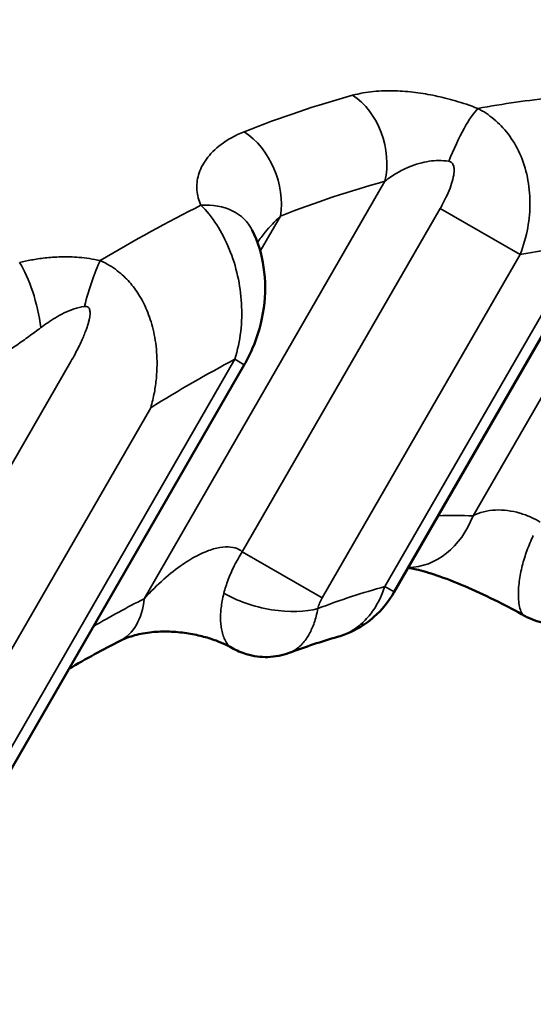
# Model space of a CAD drawing. Header units: millimetres. Extents: x 0 to 14369, y -869 to 2970.
# Tile 539 of 656: x 3885.57 to 3887.88, y 1200.83 to 1205.26. Entities that reach past the tile are written whole.
import ezdxf

# ---------------------------------------------------------------- set-up
doc = ezdxf.new("R2010")
doc.units = ezdxf.units.MM
doc.header["$LTSCALE"] = 10
doc.layers.add('Sichtbar (ISO)', color=7, linetype='Continuous', lineweight=50)
doc.layers.add('Sichtbar schmal (ISO)', color=7, linetype='Continuous', lineweight=35)

msp = doc.modelspace()

# ---------------------------------------------------------------- linework, layer by layer
at = {"layer": 'Sichtbar (ISO)'}
for p, q in [((3887.2537, 1202.6869), (3888.141, 1204.2237)), ((3885.3408, 1201.5676), (3886.5776, 1203.7098))]:
    msp.add_line(p, q, dxfattribs=at)
msp.add_ellipse((3885.8369, 1202.8236), major_axis=(0.181, -0.3567), ratio=0.639838, start_param=0.000003, end_param=0.000061, dxfattribs=at)
for points, knots in [([(3886.6138, 1204.3158), (3886.6393, 1204.2645), (3886.6562, 1204.2077), (3886.6737, 1204.0895), (3886.674, 1204.0269), (3886.6572, 1203.9031), (3886.6395, 1203.8404), (3886.6033, 1203.7572), (3886.5911, 1203.7331), (3886.5776, 1203.7098)], [0, 0, 0, 0, 0.01885655, 0.01885655, 0.03765467, 0.03765467, 0.05683274, 0.05683274, 0.06491382, 0.06491382, 0.06491382, 0.06491382]), ([(3887.8412, 1202.5799), (3887.8043, 1202.6006), (3887.7632, 1202.6225), (3887.6778, 1202.6652), (3887.6324, 1202.6865), (3887.544, 1202.7249), (3887.4996, 1202.7426), (3887.4234, 1202.7694), (3887.3894, 1202.7796), (3887.3515, 1202.789), (3887.3416, 1202.7912), (3887.3268, 1202.794), (3887.3211, 1202.7949), (3887.3165, 1202.7956)], [0, 0, 0, 0, 0.01446853, 0.01446853, 0.02913714, 0.02913714, 0.04364189, 0.04364189, 0.05656977, 0.05656977, 0.06180441, 0.06180441, 0.06571412, 0.06571412, 0.06571412, 0.06571412]), ([(3887.2537, 1202.6869), (3887.2296, 1202.645), (3887.1982, 1202.6064), (3887.1508, 1202.5645), (3887.1391, 1202.5551), (3887.1269, 1202.5464)], [0, 0, 0, 0, 0.01451615, 0.01451615, 0.0190311, 0.0190311, 0.0190311, 0.0190311]), ([(3887.1269, 1202.5464), (3887.0916, 1202.5212), (3887.0518, 1202.5016), (3887.0064, 1202.4871), (3887.0023, 1202.4859), (3886.9982, 1202.4847)], [0, 0, 0, 0, 0.01303308, 0.01303308, 0.01431002, 0.01431002, 0.01431002, 0.01431002]), ([(3886.5217, 1202.4354), (3886.5119, 1202.4411), (3886.4996, 1202.4475), (3886.4718, 1202.4601), (3886.4558, 1202.4665), (3886.4202, 1202.4788), (3886.3999, 1202.4847), (3886.3561, 1202.4953), (3886.332, 1202.4998), (3886.2821, 1202.5065), (3886.2559, 1202.5084), (3886.203, 1202.5094), (3886.1763, 1202.5079), (3886.1237, 1202.5016), (3886.0983, 1202.4962), (3886.0535, 1202.483), (3886.034, 1202.475), (3886.0179, 1202.4669)], [0, 0, 0, 0, 0.00543795, 0.00543795, 0.0110437, 0.0110437, 0.01735741, 0.01735741, 0.0245822, 0.0245822, 0.03280014, 0.03280014, 0.04229361, 0.04229361, 0.05362491, 0.05362491, 0.06564614, 0.06564614, 0.06564614, 0.06564614]), ([(3886.7804, 1202.4129), (3886.7496, 1202.4015), (3886.7165, 1202.395), (3886.6514, 1202.3931), (3886.6186, 1202.3975), (3886.5647, 1202.4136), (3886.5424, 1202.4233), (3886.5217, 1202.4354)], [0, 0, 0, 0, 0.00988379, 0.00988379, 0.01958764, 0.01958764, 0.02680965, 0.02680965, 0.02680965, 0.02680965])]:
    msp.add_open_spline(points, degree=3, knots=knots, dxfattribs=at)
for points in [[(3887.9312, 1202.5462), (3887.8998, 1202.5527), (3887.8691, 1202.5642), (3887.8412, 1202.5799)], [(3886.0179, 1202.4669), (3885.9417, 1202.4282), (3885.8646, 1202.3861), (3885.7872, 1202.3407)], [(3886.9982, 1202.4847), (3886.9269, 1202.4643), (3886.8542, 1202.4403), (3886.7804, 1202.4129)]]:
    msp.add_open_spline(points, degree=3, dxfattribs=at)
at = {"layer": 'Sichtbar schmal (ISO)'}
for p, q in [((3887.6087, 1203.0295), (3888.5348, 1204.6334)), ((3886.1266, 1202.6564), (3887.2118, 1204.536)), ((3887.4609, 1204.4136), (3886.5688, 1202.8684)), ((3887.4609, 1204.4136), (3887.8207, 1204.2059)), ((3886.6498, 1204.2208), (3886.7413, 1204.3793)), ((3887.2112, 1202.7114), (3888.0985, 1204.2483)), ((3887.8207, 1204.2059), (3886.9285, 1202.6607)), ((3885.2982, 1201.5922), (3886.535, 1203.7343)), ((3886.535, 1203.7343), (3886.5776, 1203.7098)), ((3880.9109, 1195.2626), (3885.7963, 1203.7244)), ((3884.7058, 1201.0047), (3886.156, 1203.5167)), ((3886.9285, 1202.6607), (3886.5688, 1202.8684)), ((3887.2112, 1202.7114), (3887.2537, 1202.6869))]:
    msp.add_line(p, q, dxfattribs=at)
for centre, major_axis, ratio, start_param, end_param in [((3883.8514, 1199.206), (5, 8.6603), 0.57735, 5.413482, 7.050179), ((3883.8514, 1199.206), (4.5, 7.7942), 0.57735, 5.673641, 7.124254), ((3883.4979, 1199.4102), (4.25, 7.3612), 0.57735, 5.793228, 6.283185), ((3885.4922, 1198.2213), (3.7654, 6.5219), 0.545596, 0.504996, 0.602581), ((3886.9946, 1204.6614), (0.0787, -0.2895), 0.731824, 0.935433, 2.463936), ((3885.7217, 1198.0819), (3.7681, 6.5286), 0.543691, 0.365888, 0.437602), ((3887.547, 1204.598), (0.1112, 0.2786), 0.182285, 0.390577, 1.544403), ((3886.5241, 1204.5047), (0.1096, -0.2793), 0.688944, 0.858326, 2.379586), ((3885.7085, 1198.0947), (3.6161, 6.2633), 0.548503, 0.504871, 0.602442), ((3885.7247, 1198.1014), (3.7576, 6.509), 0.543678, 0.687574, 0.775812), ((3886.3451, 1204.1824), (0.2687, 0.1334), 0.770908, 0.000154, 1.074568), ((3886.0812, 1197.8695), (3.5211, 6.0988), 0.548503, 0.382681, 0.444724), ((3885.9083, 1203.9435), (0.0705, 0.2916), 0.186725, 0.680164, 1.515892), ((3885.5517, 1203.9401), (-0.0672, 0.2924), 0.320788, 4.422275, 5.541819), ((3886.0853, 1197.8915), (3.5085, 6.0769), 0.548503, 0.717944, 0.796398), ((3887.3191, 1203.1967), (-0.017, -0.3996), 0.803844, 0.047153, 1.173481), ((3885.707, 1198.0946), (2.7173, 4.7065), 0.548503, 0.278867, 0.326713), ((3886.0923, 1197.8824), (-2.7123, -4.6979), 0.548503, 3.648905, 3.732369), ((3886.6924, 1202.7382), (0.2933, -0.0628), 0.424447, 4.025867, 5.632442), ((3885.7109, 1198.1153), (2.7054, 4.6859), 0.548503, 0.69939, 0.760961), ((3885.8369, 1202.8236), (0.181, -0.3567), 0.639838, 0.000063, 0.794799), ((3886.9763, 1202.6331), (0.0503, 0.087), 0.548503, 1.5711, 2.102679), ((3886.9524, 1202.7904), (0.1745, -0.2441), 0.278583, 6.025048, 6.28319)]:
    msp.add_ellipse(centre, major_axis=major_axis, ratio=ratio, start_param=start_param, end_param=end_param, dxfattribs=at)
for points, knots in [([(3887.066, 1204.923), (3887.0963, 1204.9314), (3887.1276, 1204.9367), (3887.1596, 1204.9399), (3887.1915, 1204.943), (3887.2241, 1204.9439), (3887.2559, 1204.943), (3887.2877, 1204.9422), (3887.3189, 1204.9396), (3887.3493, 1204.9357), (3887.3797, 1204.9319), (3887.4094, 1204.9268), (3887.439, 1204.9206), (3887.4687, 1204.9144), (3887.4982, 1204.9071), (3887.53, 1204.8978), (3887.5617, 1204.8885), (3887.5957, 1204.8771), (3887.6305, 1204.8634)], [0.0000008, 0.0000008, 0.0000008, 0.0000008, 0.1666667, 0.1666667, 0.1666667, 0.3333333, 0.3333333, 0.3333333, 0.5, 0.5, 0.5, 0.6666667, 0.6666667, 0.6666667, 0.8333333, 0.8333333, 0.8333333, 1, 1, 1, 1]), ([(3887.6305, 1204.8634), (3887.6553, 1204.8506), (3887.6796, 1204.8348), (3887.7025, 1204.8159), (3887.7254, 1204.7969), (3887.7468, 1204.775), (3887.7667, 1204.749), (3887.7865, 1204.7231), (3887.8046, 1204.6932), (3887.8195, 1204.6601), (3887.8344, 1204.627), (3887.846, 1204.5905), (3887.8537, 1204.5534), (3887.8613, 1204.5163), (3887.865, 1204.4786), (3887.8652, 1204.441), (3887.8655, 1204.4035), (3887.8624, 1204.3661), (3887.8553, 1204.3268), (3887.8482, 1204.2875), (3887.8368, 1204.2463), (3887.8207, 1204.2059)], [0.0000085, 0.0000085, 0.0000085, 0.0000085, 0.1428571, 0.1428571, 0.1428571, 0.2857143, 0.2857143, 0.2857143, 0.4285714, 0.4285714, 0.4285714, 0.5714286, 0.5714286, 0.5714286, 0.7142857, 0.7142857, 0.7142857, 0.8571429, 0.8571429, 0.8571429, 1, 1, 1, 1]), ([(3886.3826, 1204.428), (3886.3724, 1204.4501), (3886.3605, 1204.4951), (3886.3673, 1204.565), (3886.4016, 1204.636), (3886.4672, 1204.7033), (3886.5356, 1204.7423), (3886.5777, 1204.7589)], [0.0000132, 0.0000132, 0.0000132, 0.0000132, 0.2, 0.4, 0.6, 0.8, 1, 1, 1, 1]), ([(3887.2118, 1204.536), (3887.2298, 1204.5502), (3887.2478, 1204.5624), (3887.2657, 1204.5729), (3887.2835, 1204.5834), (3887.301, 1204.5921), (3887.3178, 1204.5992), (3887.3346, 1204.6063), (3887.3506, 1204.6118), (3887.3659, 1204.6162), (3887.3813, 1204.6205), (3887.3959, 1204.6236), (3887.4103, 1204.6258), (3887.4247, 1204.628), (3887.4387, 1204.6292), (3887.4535, 1204.6293), (3887.4683, 1204.6294), (3887.4838, 1204.6284), (3887.4992, 1204.6257)], [0.0000005, 0.0000005, 0.0000005, 0.0000005, 0.1666667, 0.1666667, 0.1666667, 0.3333333, 0.3333333, 0.3333333, 0.5, 0.5, 0.5, 0.6666667, 0.6666667, 0.6666667, 0.8333333, 0.8333333, 0.8333333, 1, 1, 1, 1]), ([(3887.4992, 1204.6257), (3887.5046, 1204.6247), (3887.5092, 1204.6225), (3887.513, 1204.619), (3887.5167, 1204.6154), (3887.5196, 1204.6105), (3887.5215, 1204.6039), (3887.5233, 1204.5972), (3887.5241, 1204.5889), (3887.5235, 1204.5788), (3887.5228, 1204.5688), (3887.5208, 1204.5571), (3887.5177, 1204.5446), (3887.5145, 1204.5321), (3887.5102, 1204.5188), (3887.505, 1204.5051), (3887.4998, 1204.4914), (3887.4938, 1204.4773), (3887.4865, 1204.4621), (3887.4792, 1204.4469), (3887.4707, 1204.4306), (3887.4609, 1204.4136)], [0.0000115, 0.0000115, 0.0000115, 0.0000115, 0.1428571, 0.1428571, 0.1428571, 0.2857143, 0.2857143, 0.2857143, 0.4285714, 0.4285714, 0.4285714, 0.5714286, 0.5714286, 0.5714286, 0.7142857, 0.7142857, 0.7142857, 0.8571429, 0.8571429, 0.8571429, 1, 1, 1, 1]), ([(3886.535, 1203.7343), (3886.5481, 1203.7753), (3886.5568, 1203.8178), (3886.5617, 1203.8601), (3886.5666, 1203.9025), (3886.5676, 1203.9446), (3886.5652, 1203.9863), (3886.5628, 1204.0279), (3886.557, 1204.0692), (3886.5479, 1204.1101), (3886.5387, 1204.1511), (3886.526, 1204.1917), (3886.5101, 1204.2306), (3886.4942, 1204.2695), (3886.475, 1204.3066), (3886.4534, 1204.34), (3886.4319, 1204.3734), (3886.4081, 1204.4032), (3886.3826, 1204.428)], [0.000004, 0.000004, 0.000004, 0.000004, 0.1666667, 0.1666667, 0.1666667, 0.3333333, 0.3333333, 0.3333333, 0.5, 0.5, 0.5, 0.6666667, 0.6666667, 0.6666667, 0.8333333, 0.8333333, 0.8333333, 1, 1, 1, 1]), ([(3886.6372, 1204.2605), (3886.6477, 1204.2757), (3886.6593, 1204.2911), (3886.6721, 1204.3067), (3886.6921, 1204.3308), (3886.7149, 1204.3553), (3886.7413, 1204.3793)], [0.6713169, 0.6713169, 0.6713169, 0.6713169, 0.8, 0.8, 0.8, 1, 1, 1, 1]), ([(3886.156, 1203.5167), (3886.1629, 1203.5396), (3886.1683, 1203.5623), (3886.1725, 1203.5845), (3886.1767, 1203.6066), (3886.1796, 1203.628), (3886.1816, 1203.6489), (3886.1835, 1203.6698), (3886.1845, 1203.6902), (3886.1847, 1203.7099), (3886.1848, 1203.7295), (3886.1841, 1203.7485), (3886.1827, 1203.7668), (3886.1814, 1203.7852), (3886.1793, 1203.8028), (3886.1766, 1203.8198), (3886.1739, 1203.8368), (3886.1707, 1203.8531), (3886.1669, 1203.8688), (3886.1631, 1203.8844), (3886.1588, 1203.8995), (3886.1541, 1203.9138), (3886.1494, 1203.9282), (3886.1443, 1203.9419), (3886.1388, 1203.9549), (3886.1334, 1203.9679), (3886.1276, 1203.9801), (3886.1216, 1203.9917), (3886.1156, 1204.0034), (3886.1093, 1204.0143), (3886.1028, 1204.0247), (3886.0963, 1204.0351), (3886.0896, 1204.045), (3886.0825, 1204.0545), (3886.0755, 1204.064), (3886.0681, 1204.0731), (3886.0602, 1204.082), (3886.0523, 1204.0909), (3886.044, 1204.0995), (3886.0349, 1204.1081), (3886.0259, 1204.1166), (3886.016, 1204.1251), (3886.0052, 1204.1334), (3885.9944, 1204.1417), (3885.9826, 1204.1498), (3885.9699, 1204.1574), (3885.9572, 1204.165), (3885.9436, 1204.1721), (3885.9289, 1204.1785)], [0, 0, 0, 0, 0.0625, 0.0625, 0.0625, 0.125, 0.125, 0.125, 0.1875, 0.1875, 0.1875, 0.25, 0.25, 0.25, 0.3125, 0.3125, 0.3125, 0.375, 0.375, 0.375, 0.4375, 0.4375, 0.4375, 0.5, 0.5, 0.5, 0.5625, 0.5625, 0.5625, 0.625, 0.625, 0.625, 0.6875, 0.6875, 0.6875, 0.75, 0.75, 0.75, 0.8125, 0.8125, 0.8125, 0.875, 0.875, 0.875, 0.9375, 0.9375, 0.9375, 0.9999982, 0.9999982, 0.9999982, 0.9999982]), ([(3885.8578, 1203.9727), (3885.8415, 1203.9709), (3885.8257, 1203.9667), (3885.8104, 1203.9615), (3885.7951, 1203.9562), (3885.7804, 1203.9499), (3885.7664, 1203.9431), (3885.7525, 1203.9363), (3885.7393, 1203.929), (3885.7269, 1203.9216), (3885.7145, 1203.9142), (3885.7029, 1203.9067), (3885.6919, 1203.8993), (3885.6809, 1203.8918), (3885.6706, 1203.8844), (3885.6608, 1203.8771)], [0, 0, 0, 0, 0.2, 0.2, 0.2, 0.4, 0.4, 0.4, 0.6, 0.6, 0.6, 0.8, 0.8, 0.8, 1, 1, 1, 1]), ([(3885.7963, 1203.7244), (3885.803, 1203.736), (3885.8093, 1203.7473), (3885.815, 1203.758), (3885.8207, 1203.7688), (3885.826, 1203.779), (3885.8309, 1203.7888), (3885.8357, 1203.7986), (3885.8402, 1203.8079), (3885.8442, 1203.8168), (3885.8483, 1203.8256), (3885.8519, 1203.834), (3885.8552, 1203.842), (3885.8585, 1203.8499), (3885.8615, 1203.8575), (3885.8641, 1203.8645), (3885.8668, 1203.8716), (3885.8691, 1203.8783), (3885.8711, 1203.8846), (3885.8731, 1203.8909), (3885.8749, 1203.8967), (3885.8763, 1203.9022), (3885.8778, 1203.9077), (3885.879, 1203.9128), (3885.8799, 1203.9175), (3885.8809, 1203.9222), (3885.8816, 1203.9265), (3885.882, 1203.9305), (3885.8825, 1203.9345), (3885.8828, 1203.9381), (3885.8828, 1203.9414), (3885.8829, 1203.9447), (3885.8827, 1203.9477), (3885.8824, 1203.9505), (3885.8821, 1203.9532), (3885.8816, 1203.9558), (3885.8809, 1203.9581), (3885.8802, 1203.9604), (3885.8793, 1203.9625), (3885.8781, 1203.9644), (3885.8769, 1203.9662), (3885.8754, 1203.9679), (3885.8736, 1203.9693), (3885.8718, 1203.9706), (3885.8696, 1203.9717), (3885.867, 1203.9723), (3885.8644, 1203.9729), (3885.8613, 1203.973), (3885.8578, 1203.9727)], [0, 0, 0, 0, 0.0625, 0.0625, 0.0625, 0.125, 0.125, 0.125, 0.1875, 0.1875, 0.1875, 0.25, 0.25, 0.25, 0.3125, 0.3125, 0.3125, 0.375, 0.375, 0.375, 0.4375, 0.4375, 0.4375, 0.5, 0.5, 0.5, 0.5625, 0.5625, 0.5625, 0.625, 0.625, 0.625, 0.6875, 0.6875, 0.6875, 0.75, 0.75, 0.75, 0.8125, 0.8125, 0.8125, 0.875, 0.875, 0.875, 0.9375, 0.9375, 0.9375, 0.9999945, 0.9999945, 0.9999945, 0.9999945]), ([(3885.6608, 1203.8771), (3885.6432, 1203.8639), (3885.6252, 1203.8507), (3885.6071, 1203.8376), (3885.5889, 1203.8244), (3885.5705, 1203.8113), (3885.5521, 1203.7985), (3885.5338, 1203.7857), (3885.5155, 1203.7732), (3885.4981, 1203.7617)], [0.0000007, 0.0000007, 0.0000007, 0.0000007, 0.3333333, 0.3333333, 0.3333333, 0.6666667, 0.6666667, 0.6666667, 1, 1, 1, 1]), ([(3887.6087, 1203.0295), (3887.6239, 1203.0373), (3887.64, 1203.0435), (3887.6569, 1203.0479), (3887.6739, 1203.0523), (3887.6915, 1203.0549), (3887.7096, 1203.0558), (3887.7276, 1203.0567), (3887.7461, 1203.0558), (3887.7645, 1203.0535), (3887.7829, 1203.0511), (3887.8013, 1203.0472), (3887.819, 1203.0421), (3887.8367, 1203.0369), (3887.8538, 1203.0306), (3887.8695, 1203.0236), (3887.8852, 1203.0165), (3887.8994, 1203.0088), (3887.9119, 1203.0006)], [0, 0, 0, 0, 0.1666667, 0.1666667, 0.1666667, 0.3333333, 0.3333333, 0.3333333, 0.5, 0.5, 0.5, 0.6666667, 0.6666667, 0.6666667, 0.8333333, 0.8333333, 0.8333333, 0.9999999, 0.9999999, 0.9999999, 0.9999999]), ([(3887.8804, 1202.9416), (3887.8749, 1202.9299), (3887.8645, 1202.9066), (3887.8514, 1202.8729), (3887.8401, 1202.8394), (3887.8305, 1202.8054), (3887.8226, 1202.7705), (3887.8166, 1202.7345), (3887.813, 1202.6976), (3887.8126, 1202.6612), (3887.816, 1202.6275), (3887.8239, 1202.5991), (3887.8335, 1202.5849), (3887.8401, 1202.5805), (3887.8412, 1202.5799)], [0, 0, 0, 0, 0.0833333, 0.1666667, 0.25, 0.3333333, 0.4166667, 0.5, 0.5833333, 0.6666667, 0.75, 0.8333333, 0.9166667, 0.9323125, 0.9323125, 0.9323125, 0.9323125]), ([(3886.1266, 1202.6564), (3886.1567, 1202.6894), (3886.1863, 1202.7187), (3886.2151, 1202.7442), (3886.2438, 1202.7697), (3886.2716, 1202.7915), (3886.2982, 1202.8098), (3886.3247, 1202.8281), (3886.35, 1202.843), (3886.3737, 1202.8547), (3886.3973, 1202.8664), (3886.4194, 1202.8749), (3886.4394, 1202.8806), (3886.4595, 1202.8863), (3886.4776, 1202.8893), (3886.4937, 1202.89), (3886.5097, 1202.8907), (3886.5238, 1202.8892), (3886.5363, 1202.8856), (3886.5488, 1202.882), (3886.5599, 1202.8762), (3886.5688, 1202.8684)], [0.0000001, 0.0000001, 0.0000001, 0.0000001, 0.1428571, 0.1428571, 0.1428571, 0.2857143, 0.2857143, 0.2857143, 0.4285714, 0.4285714, 0.4285714, 0.5714286, 0.5714286, 0.5714286, 0.7142857, 0.7142857, 0.7142857, 0.8571429, 0.8571429, 0.8571429, 1, 1, 1, 1]), ([(3886.5688, 1202.8684), (3886.5555, 1202.8475), (3886.5316, 1202.8052), (3886.5038, 1202.7421), (3886.4909, 1202.7014), (3886.4859, 1202.6817)], [0.0000028, 0.0000028, 0.0000028, 0.0000028, 0.3333333, 0.6666667, 1, 1, 1, 1]), ([(3887.2112, 1202.7114), (3887.2044, 1202.6907), (3887.1961, 1202.6701), (3887.1862, 1202.6505), (3887.1763, 1202.6308), (3887.1649, 1202.612), (3887.1513, 1202.5937), (3887.1377, 1202.5754), (3887.1219, 1202.5578), (3887.1037, 1202.5421)], [0, 0, 0, 0, 0.333333, 0.333333, 0.333333, 0.666667, 0.666667, 0.666667, 1, 1, 1, 1]), ([(3886.4859, 1202.6817), (3886.4827, 1202.6693), (3886.4776, 1202.6458), (3886.4732, 1202.6157), (3886.4709, 1202.5881), (3886.4707, 1202.5611), (3886.4726, 1202.5344), (3886.4771, 1202.5084), (3886.4846, 1202.4834), (3886.4955, 1202.461), (3886.5082, 1202.445), (3886.5177, 1202.4377), (3886.5217, 1202.4354)], [0.0000037, 0.0000037, 0.0000037, 0.0000037, 0.0769231, 0.1538462, 0.2307692, 0.3076923, 0.3846154, 0.4615385, 0.5384615, 0.6153846, 0.6923077, 0.7410382, 0.7410382, 0.7410382, 0.7410382]), ([(3886.7804, 1202.4129), (3886.7847, 1202.4145), (3886.7889, 1202.4163), (3886.7929, 1202.4183), (3886.8019, 1202.4227), (3886.8102, 1202.428), (3886.8178, 1202.4339), (3886.8254, 1202.4397), (3886.8324, 1202.4462), (3886.8387, 1202.453), (3886.8451, 1202.4599), (3886.8509, 1202.4671), (3886.8562, 1202.4745), (3886.8615, 1202.482), (3886.8663, 1202.4898), (3886.8707, 1202.4977), (3886.8751, 1202.5057), (3886.8791, 1202.5138), (3886.8828, 1202.5222), (3886.8864, 1202.5306), (3886.8898, 1202.5392), (3886.893, 1202.5483), (3886.8961, 1202.5575), (3886.8991, 1202.5672), (3886.9019, 1202.5779), (3886.9047, 1202.5885), (3886.9074, 1202.6002), (3886.9097, 1202.6128)], [0.3498961, 0.3498961, 0.3498961, 0.3498961, 0.3846154, 0.3846154, 0.3846154, 0.4615385, 0.4615385, 0.4615385, 0.5384615, 0.5384615, 0.5384615, 0.6153846, 0.6153846, 0.6153846, 0.6923077, 0.6923077, 0.6923077, 0.7692308, 0.7692308, 0.7692308, 0.8461538, 0.8461538, 0.8461538, 0.9230769, 0.9230769, 0.9230769, 0.9999993, 0.9999993, 0.9999993, 0.9999993]), ([(3887.1037, 1202.5421), (3887.0965, 1202.5357), (3887.0888, 1202.5297), (3887.0808, 1202.5241), (3887.0727, 1202.5184), (3887.0644, 1202.5132), (3887.0555, 1202.5083), (3887.0467, 1202.5035), (3887.0373, 1202.4989), (3887.0273, 1202.4948), (3887.0182, 1202.4911), (3887.0085, 1202.4877), (3886.9982, 1202.4847)], [0.0000556, 0.0000556, 0.0000556, 0.0000556, 0.1111111, 0.1111111, 0.1111111, 0.2222222, 0.2222222, 0.2222222, 0.3333333, 0.3333333, 0.3333333, 0.4345543, 0.4345543, 0.4345543, 0.4345543])]:
    msp.add_open_spline(points, degree=3, knots=knots, dxfattribs=at)
msp.add_open_spline([(3885.9289, 1204.1785), (3885.8957, 1204.1862), (3885.8319, 1204.1951), (3885.7493, 1204.1965), (3885.678, 1204.1911), (3885.6171, 1204.1819), (3885.5819, 1204.1743), (3885.5655, 1204.1703)], degree=3, dxfattribs=at)

doc.saveas('drawing.dxf')
